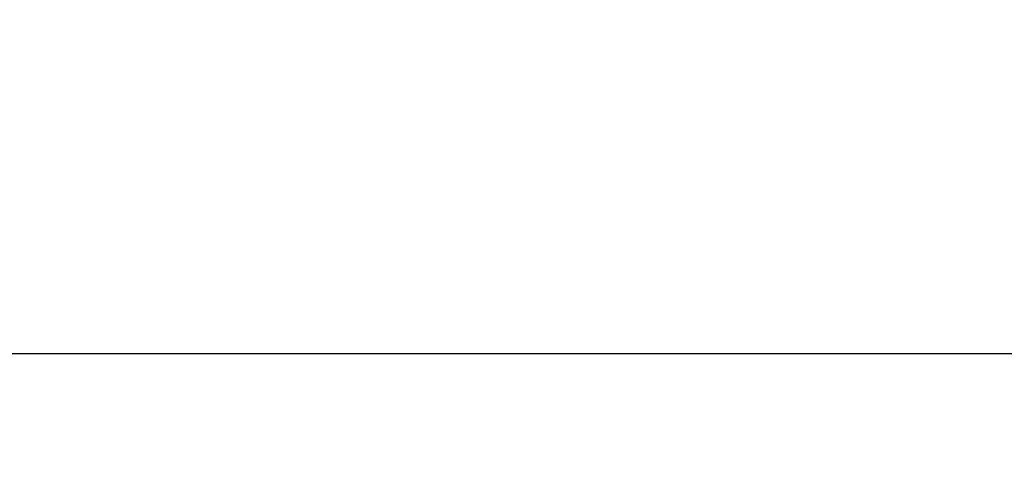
# Model space of a CAD drawing. Header units: millimetres. Extents: x -15 to 7, y 1 to 148.
# Tile 393 of 656: x 4.71802 to 4.72213, y 14.53488 to 14.53671. Entities that reach past the tile are written whole.
import ezdxf

# ---------------------------------------------------------------- set-up
doc = ezdxf.new("R2010")
doc.units = ezdxf.units.MM
doc.header["$MEASUREMENT"] = 0
doc.layers.add('Default', color=7, linetype='Continuous', true_color=0x000000)

msp = doc.modelspace()

# ---------------------------------------------------------------- linework, layer by layer
at = {"layer": 'Default', "color": 254, "true_color": 0xcad1ee, "extrusion": (-0.01220862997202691, -0.0003196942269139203, 0.9999254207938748)}
msp.add_lwpolyline([(4.861694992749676, 14.53574392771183), (-0.4337002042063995, 14.39708946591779)], dxfattribs=at)
at = {"layer": 'Default', "color": 254, "true_color": 0xcad1ee, "extrusion": (0.01220862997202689, 0.0003196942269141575, 0.9999254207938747)}
msp.add_lwpolyline([(1.546103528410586, 14.44892858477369), (6.841498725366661, 14.58758304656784)], dxfattribs=at)
at = {"layer": 'Default', "color": 254, "true_color": 0xcad1ee, "extrusion": (-0.02615901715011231, 0.9996575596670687, -0.000684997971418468)}
msp.add_lwpolyline([(-6.223914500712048, -84.06786612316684), (-4.9878503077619, -84.10022251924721)], dxfattribs=at)
at = {"layer": 'Default', "color": 254, "true_color": 0xcad1ee, "extrusion": (-0.01380446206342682, -0.0003614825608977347, 0.9999046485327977)}
msp.add_lwpolyline([(-2.027769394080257, 14.35535130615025), (4.317836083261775, 14.52150098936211)], dxfattribs=at)
at = {"layer": 'Default', "color": 254, "true_color": 0xcad1ee, "extrusion": (-0.01380446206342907, -0.0003614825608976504, 0.9999046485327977)}
msp.add_lwpolyline([(4.317836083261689, 14.52150098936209), (-2.027769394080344, 14.35535130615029)], dxfattribs=at)
at = {"layer": 'Default', "color": 254, "true_color": 0xcad1ee, "extrusion": (-0.02617694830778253, 0.9996573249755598, 2.325163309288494e-13)}
msp.add_lwpolyline([(-4.347088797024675, -80.40265398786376), (-4.366793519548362, -80.40192224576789), (-4.38664863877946, -80.40074727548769), (-4.406641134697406, -80.39911855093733), (-4.426757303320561, -80.3970259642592), (-4.446982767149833, -80.39445987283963), (-4.46730248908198, -80.3914111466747), (-4.487700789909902, -80.38787121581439), (-4.50816136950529, -80.38383211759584), (-4.528667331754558, -80.37928654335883), (-4.549201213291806, -80.3742278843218), (-4.569745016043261, -80.36865027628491), (-4.590280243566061, -80.36254864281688), (-4.610787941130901, -80.35591873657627), (-4.631248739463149, -80.3487571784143), (-4.651642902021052, -80.34106149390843), (-4.671950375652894, -80.33283014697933), (-4.692150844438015, -80.32406257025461), (-4.712223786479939, -80.31475919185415), (-4.732148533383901, -80.30492145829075), (-4.751904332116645, -80.29455185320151), (-4.771470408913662, -80.28365391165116), (-4.79082603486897, -80.27223222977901), (-4.809950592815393, -80.26029246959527), (-4.828823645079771, -80.2478413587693), (-4.847425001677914, -80.2348866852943), (-4.865734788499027, -80.22143728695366), (-4.883733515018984, -80.20750303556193), (-4.901402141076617, -80.1930948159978), (-4.918722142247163, -80.17822450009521), (-4.935675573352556, -80.16290491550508), (-4.952245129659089, -80.14714980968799), (-4.968414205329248, -80.13097380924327), (-4.984166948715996, -80.11439237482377), (-4.999488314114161, -80.0974217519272), (-5.014364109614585, -80.08007891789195), (-5.028781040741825, -80.06238152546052), (-5.042726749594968, -80.04434784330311), (-5.056189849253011, -80.02599669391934), (-5.069159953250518, -80.00734738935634), (-5.08162769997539, -79.98841966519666), (-5.093584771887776, -79.96923361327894), (-5.105023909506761, -79.94980961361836), (-5.115938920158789, -79.93016826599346), (-5.126324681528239, -79.91033032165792), (-5.136177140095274, -79.89031661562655), (-5.145493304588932, -79.8701479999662), (-5.154271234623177, -79.84984527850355), (-5.162510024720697, -79.82942914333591), (-5.170209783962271, -79.80892011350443), (-5.177371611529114, -79.7883384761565), (-5.183997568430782, -79.76770423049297), (-5.19009064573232, -79.74703703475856), (-5.195654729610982, -79.7263561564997), (-5.200694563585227, -79.70568042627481), (-5.205215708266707, -79.68502819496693), (-5.209224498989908, -79.66441729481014), (-5.21272800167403, -79.64386500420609), (-5.215733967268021, -79.62338801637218), (-5.218250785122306, -79.60300241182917), (-5.220287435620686, -79.58272363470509), (-5.221853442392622, -79.56256647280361), (-5.2229588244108, -79.54254504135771), (-5.223614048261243, -79.52267277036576), (-5.223829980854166, -79.50296239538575)], dxfattribs=at)
at = {"layer": 'Default', "color": 254, "true_color": 0xcad1ee, "extrusion": (-0.02617694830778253, 0.9996573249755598, -2.325163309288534e-13)}
msp.add_lwpolyline([(-5.223829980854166, -78.66055750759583), (-5.223614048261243, -78.64084713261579), (-5.2229588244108, -78.62097486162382), (-5.221853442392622, -78.60095343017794), (-5.220287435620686, -78.58079626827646), (-5.218250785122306, -78.56051749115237), (-5.215733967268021, -78.54013188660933), (-5.21272800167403, -78.51965489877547), (-5.209224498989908, -78.49910260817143), (-5.205215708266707, -78.47849170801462), (-5.200694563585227, -78.45783947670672), (-5.195654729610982, -78.43716374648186), (-5.19009064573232, -78.41648286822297), (-5.183997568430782, -78.39581567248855), (-5.177371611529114, -78.375181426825), (-5.170209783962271, -78.35459978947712), (-5.162510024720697, -78.33409075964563), (-5.154271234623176, -78.313674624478), (-5.145493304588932, -78.29337190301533), (-5.136177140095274, -78.27320328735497), (-5.126324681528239, -78.25318958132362), (-5.115938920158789, -78.23335163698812), (-5.105023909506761, -78.21371028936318), (-5.093584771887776, -78.19428628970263), (-5.08162769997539, -78.17510023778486), (-5.069159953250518, -78.15617251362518), (-5.056189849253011, -78.13752320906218), (-5.042726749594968, -78.11917205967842), (-5.028781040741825, -78.10113837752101), (-5.014364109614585, -78.0834409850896), (-4.999488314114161, -78.06609815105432), (-4.984166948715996, -78.04912752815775), (-4.968414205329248, -78.03254609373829), (-4.952245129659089, -78.01637009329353), (-4.935675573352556, -78.00061498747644), (-4.918722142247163, -77.98529540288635), (-4.901402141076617, -77.97042508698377), (-4.883733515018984, -77.95601686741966), (-4.865734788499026, -77.94208261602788), (-4.847425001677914, -77.92863321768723), (-4.828823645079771, -77.91567854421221), (-4.809950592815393, -77.90322743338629), (-4.79082603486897, -77.89128767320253), (-4.771470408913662, -77.8798659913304), (-4.751904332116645, -77.86896804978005), (-4.7321485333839, -77.85859844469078), (-4.712223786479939, -77.84876071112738), (-4.692150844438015, -77.83945733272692), (-4.671950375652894, -77.83068975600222), (-4.651642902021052, -77.82245840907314), (-4.631248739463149, -77.81476272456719), (-4.610787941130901, -77.80760116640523), (-4.590280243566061, -77.80097126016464), (-4.569745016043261, -77.79486962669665), (-4.549201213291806, -77.78929201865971), (-4.528667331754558, -77.78423335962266), (-4.50816136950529, -77.77968778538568), (-4.487700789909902, -77.7756486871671), (-4.46730248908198, -77.77210875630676), (-4.446982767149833, -77.76906003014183), (-4.426757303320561, -77.7664939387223), (-4.406641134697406, -77.76440135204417), (-4.38664863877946, -77.76277262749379), (-4.366793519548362, -77.76159765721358), (-4.347088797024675, -77.76086591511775)], dxfattribs=at)
at = {"layer": 'Default', "color": 254, "true_color": 0xcad1ee, "extrusion": (-0.02617694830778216, 0.9996573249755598, 2.324406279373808e-13)}
msp.add_lwpolyline([(-4.34708879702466, -76.40265398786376), (-4.366793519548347, -76.40192224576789), (-4.386648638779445, -76.4007472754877), (-4.406641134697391, -76.39911855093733), (-4.426757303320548, -76.39702596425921), (-4.446982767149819, -76.39445987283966), (-4.467302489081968, -76.39141114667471), (-4.48770078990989, -76.3878712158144), (-4.508161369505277, -76.38383211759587), (-4.528667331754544, -76.37928654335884), (-4.549201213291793, -76.37422788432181), (-4.56974501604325, -76.3686502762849), (-4.59028024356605, -76.36254864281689), (-4.61078794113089, -76.35591873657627), (-4.631248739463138, -76.3487571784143), (-4.651642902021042, -76.34106149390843), (-4.671950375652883, -76.33283014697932), (-4.692150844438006, -76.3240625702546), (-4.712223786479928, -76.31475919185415), (-4.732148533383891, -76.30492145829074), (-4.751904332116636, -76.29455185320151), (-4.771470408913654, -76.28365391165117), (-4.790826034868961, -76.27223222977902), (-4.809950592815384, -76.26029246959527), (-4.828823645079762, -76.24784135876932), (-4.847425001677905, -76.23488668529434), (-4.865734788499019, -76.22143728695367), (-4.883733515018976, -76.20750303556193), (-4.901402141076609, -76.1930948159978), (-4.918722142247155, -76.17822450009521), (-4.935675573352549, -76.1629049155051), (-4.952245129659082, -76.14714980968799), (-4.968414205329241, -76.13097380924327), (-4.984166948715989, -76.11439237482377), (-4.999488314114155, -76.0974217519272), (-5.01436410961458, -76.08007891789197), (-5.02878104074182, -76.06238152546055), (-5.042726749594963, -76.04434784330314), (-5.056189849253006, -76.02599669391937), (-5.069159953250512, -76.00734738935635), (-5.081627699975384, -75.98841966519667), (-5.09358477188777, -75.96923361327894), (-5.105023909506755, -75.94980961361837), (-5.115938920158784, -75.93016826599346), (-5.126324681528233, -75.91033032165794), (-5.136177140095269, -75.89031661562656), (-5.145493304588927, -75.8701479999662), (-5.154271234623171, -75.84984527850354), (-5.162510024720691, -75.82942914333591), (-5.170209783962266, -75.80892011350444), (-5.177371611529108, -75.7883384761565), (-5.183997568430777, -75.76770423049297), (-5.190090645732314, -75.74703703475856), (-5.195654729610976, -75.72635615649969), (-5.200694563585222, -75.7056804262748), (-5.205215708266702, -75.68502819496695), (-5.209224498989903, -75.66441729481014), (-5.212728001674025, -75.64386500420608), (-5.215733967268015, -75.62338801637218), (-5.218250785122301, -75.60300241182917), (-5.220287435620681, -75.5827236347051), (-5.221853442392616, -75.56256647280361), (-5.222958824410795, -75.54254504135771), (-5.223614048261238, -75.52267277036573), (-5.223829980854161, -75.50296239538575)], dxfattribs=at)
at = {"layer": 'Default', "color": 254, "true_color": 0xcad1ee, "extrusion": (-0.02617694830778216, 0.9996573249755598, -2.324406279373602e-13)}
msp.add_lwpolyline([(-5.223829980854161, -74.66055750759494), (-5.223614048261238, -74.64084713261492), (-5.222958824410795, -74.62097486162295), (-5.221853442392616, -74.60095343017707), (-5.220287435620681, -74.58079626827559), (-5.218250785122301, -74.56051749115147), (-5.215733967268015, -74.54013188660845), (-5.212728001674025, -74.51965489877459), (-5.209224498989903, -74.49910260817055), (-5.205215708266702, -74.47849170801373), (-5.200694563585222, -74.45783947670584), (-5.195654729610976, -74.43716374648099), (-5.190090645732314, -74.4164828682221), (-5.183997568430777, -74.3958156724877), (-5.177371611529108, -74.37518142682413), (-5.170209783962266, -74.35459978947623), (-5.162510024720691, -74.33409075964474), (-5.154271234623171, -74.31367462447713), (-5.145493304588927, -74.29337190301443), (-5.136177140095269, -74.2732032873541), (-5.126324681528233, -74.25318958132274), (-5.115938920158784, -74.23335163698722), (-5.105023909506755, -74.21371028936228), (-5.09358477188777, -74.19428628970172), (-5.081627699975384, -74.17510023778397), (-5.069159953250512, -74.1561725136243), (-5.056189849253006, -74.13752320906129), (-5.042726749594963, -74.11917205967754), (-5.02878104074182, -74.10113837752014), (-5.01436410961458, -74.08344098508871), (-4.999488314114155, -74.06609815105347), (-4.984166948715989, -74.04912752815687), (-4.968414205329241, -74.0325460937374), (-4.952245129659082, -74.01637009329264), (-4.935675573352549, -74.00061498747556), (-4.918722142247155, -73.98529540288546), (-4.901402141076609, -73.97042508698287), (-4.883733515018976, -73.95601686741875), (-4.865734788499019, -73.94208261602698), (-4.847425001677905, -73.92863321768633), (-4.828823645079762, -73.91567854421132), (-4.809950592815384, -73.90322743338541), (-4.790826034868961, -73.89128767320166), (-4.771470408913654, -73.87986599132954), (-4.751904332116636, -73.86896804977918), (-4.732148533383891, -73.85859844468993), (-4.712223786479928, -73.84876071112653), (-4.692150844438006, -73.83945733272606), (-4.671950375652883, -73.83068975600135), (-4.651642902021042, -73.82245840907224), (-4.631248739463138, -73.81476272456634), (-4.61078794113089, -73.8076011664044), (-4.59028024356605, -73.8009712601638), (-4.56974501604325, -73.79486962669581), (-4.549201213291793, -73.78929201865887), (-4.528667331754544, -73.78423335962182), (-4.508161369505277, -73.77968778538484), (-4.48770078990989, -73.7756486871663), (-4.467302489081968, -73.77210875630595), (-4.446982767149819, -73.76906003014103), (-4.426757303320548, -73.76649393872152), (-4.406641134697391, -73.76440135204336), (-4.386648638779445, -73.762772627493), (-4.366793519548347, -73.76159765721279), (-4.34708879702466, -73.76086591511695)], dxfattribs=at)
at = {"layer": 'Default', "color": 254, "true_color": 0xcad1ee, "extrusion": (-0.02617694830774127, 0.9996573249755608, 8.008295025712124e-14)}
msp.add_lwpolyline([(-4.34708879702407, -72.40265398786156), (-4.366793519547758, -72.4019222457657), (-4.386648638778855, -72.40074727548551), (-4.406641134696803, -72.39911855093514), (-4.426757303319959, -72.39702596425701), (-4.446982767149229, -72.39445987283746), (-4.467302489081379, -72.39141114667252), (-4.4877007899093, -72.3878712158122), (-4.508161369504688, -72.38383211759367), (-4.528667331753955, -72.37928654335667), (-4.549201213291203, -72.37422788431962), (-4.56974501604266, -72.36865027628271), (-4.59028024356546, -72.36254864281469), (-4.610787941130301, -72.35591873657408), (-4.631248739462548, -72.34875717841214), (-4.651642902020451, -72.34106149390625), (-4.671950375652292, -72.33283014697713), (-4.692150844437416, -72.32406257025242), (-4.712223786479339, -72.31475919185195), (-4.732148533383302, -72.30492145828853), (-4.751904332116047, -72.2945518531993), (-4.771470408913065, -72.28365391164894), (-4.790826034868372, -72.2722322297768), (-4.809950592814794, -72.26029246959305), (-4.828823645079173, -72.24784135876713), (-4.847425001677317, -72.23488668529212), (-4.865734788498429, -72.22143728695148), (-4.883733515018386, -72.20750303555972), (-4.90140214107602, -72.19309481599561), (-4.918722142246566, -72.17822450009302), (-4.93567557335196, -72.1629049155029), (-4.952245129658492, -72.1471498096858), (-4.968414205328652, -72.13097380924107), (-4.984166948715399, -72.11439237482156), (-4.999488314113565, -72.097421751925), (-5.01436410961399, -72.08007891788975), (-5.028781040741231, -72.06238152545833), (-5.042726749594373, -72.04434784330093), (-5.056189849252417, -72.02599669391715), (-5.069159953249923, -72.00734738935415), (-5.081627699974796, -71.98841966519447), (-5.093584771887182, -71.96923361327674), (-5.105023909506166, -71.94980961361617), (-5.115938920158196, -71.93016826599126), (-5.126324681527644, -71.91033032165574), (-5.13617714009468, -71.89031661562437), (-5.145493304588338, -71.87014799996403), (-5.154271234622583, -71.84984527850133), (-5.162510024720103, -71.82942914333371), (-5.170209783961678, -71.80892011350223), (-5.17737161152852, -71.7883384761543), (-5.183997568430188, -71.76770423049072), (-5.190090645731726, -71.74703703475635), (-5.195654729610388, -71.7263561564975), (-5.200694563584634, -71.7056804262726), (-5.205215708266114, -71.68502819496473), (-5.209224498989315, -71.66441729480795), (-5.212728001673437, -71.64386500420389), (-5.215733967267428, -71.62338801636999), (-5.218250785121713, -71.60300241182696), (-5.220287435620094, -71.58272363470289), (-5.221853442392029, -71.56256647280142), (-5.222958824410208, -71.54254504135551), (-5.223614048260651, -71.52267277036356), (-5.223829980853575, -71.50296239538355)], dxfattribs=at)
at = {"layer": 'Default', "color": 254, "true_color": 0xcad1ee, "extrusion": (-0.0261769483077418, 0.9996573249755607, -8.059394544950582e-14)}
msp.add_lwpolyline([(-5.223829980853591, -70.66055750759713), (-5.223614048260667, -70.6408471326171), (-5.222958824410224, -70.62097486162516), (-5.221853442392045, -70.60095343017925), (-5.220287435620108, -70.58079626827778), (-5.218250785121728, -70.56051749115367), (-5.215733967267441, -70.54013188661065), (-5.212728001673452, -70.51965489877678), (-5.209224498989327, -70.49910260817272), (-5.205215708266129, -70.4784917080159), (-5.200694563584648, -70.45783947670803), (-5.195654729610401, -70.43716374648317), (-5.190090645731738, -70.41648286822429), (-5.1839975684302, -70.39581567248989), (-5.177371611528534, -70.37518142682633), (-5.170209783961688, -70.35459978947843), (-5.162510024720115, -70.33409075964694), (-5.154271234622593, -70.31367462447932), (-5.145493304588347, -70.29337190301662), (-5.136177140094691, -70.27320328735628), (-5.126324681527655, -70.25318958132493), (-5.115938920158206, -70.2333516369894), (-5.105023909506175, -70.21371028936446), (-5.09358477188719, -70.19428628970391), (-5.081627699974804, -70.17510023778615), (-5.069159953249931, -70.15617251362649), (-5.056189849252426, -70.13752320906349), (-5.042726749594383, -70.11917205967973), (-5.028781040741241, -70.10113837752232), (-5.014364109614, -70.08344098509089), (-4.999488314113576, -70.06609815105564), (-4.984166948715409, -70.04912752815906), (-4.968414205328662, -70.03254609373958), (-4.952245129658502, -70.01637009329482), (-4.93567557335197, -70.00061498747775), (-4.918722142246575, -69.98529540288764), (-4.901402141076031, -69.97042508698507), (-4.883733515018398, -69.95601686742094), (-4.86573478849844, -69.94208261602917), (-4.847425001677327, -69.92863321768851), (-4.828823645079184, -69.91567854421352), (-4.809950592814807, -69.90322743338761), (-4.790826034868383, -69.89128767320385), (-4.771470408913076, -69.87986599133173), (-4.751904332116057, -69.86896804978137), (-4.732148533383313, -69.85859844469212), (-4.712223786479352, -69.84876071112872), (-4.692150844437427, -69.83945733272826), (-4.671950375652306, -69.83068975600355), (-4.651642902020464, -69.82245840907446), (-4.631248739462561, -69.81476272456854), (-4.610787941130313, -69.80760116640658), (-4.590280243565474, -69.800971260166), (-4.569745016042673, -69.79486962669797), (-4.549201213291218, -69.78929201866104), (-4.52866733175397, -69.78423335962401), (-4.508161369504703, -69.77968778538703), (-4.487700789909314, -69.77564868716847), (-4.467302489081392, -69.77210875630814), (-4.446982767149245, -69.76906003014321), (-4.426757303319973, -69.7664939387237), (-4.406641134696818, -69.76440135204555), (-4.386648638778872, -69.76277262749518), (-4.366793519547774, -69.76159765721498), (-4.347088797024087, -69.76086591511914)], dxfattribs=at)
at = {"layer": 'Default', "color": 254, "true_color": 0xcad1ee, "extrusion": (-0.02617694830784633, 0.9996573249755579, 1.825036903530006e-13)}
msp.add_lwpolyline([(-4.347088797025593, -68.40265398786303), (-4.36679351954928, -68.40192224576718), (-4.386648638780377, -68.40074727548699), (-4.406641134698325, -68.39911855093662), (-4.42675730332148, -68.39702596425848), (-4.446982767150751, -68.39445987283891), (-4.4673024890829, -68.39141114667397), (-4.487700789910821, -68.38787121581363), (-4.508161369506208, -68.3838321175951), (-4.528667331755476, -68.3792865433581), (-4.549201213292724, -68.37422788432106), (-4.569745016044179, -68.36865027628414), (-4.59028024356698, -68.36254864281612), (-4.61078794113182, -68.3559187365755), (-4.631248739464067, -68.34875717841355), (-4.65164290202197, -68.34106149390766), (-4.671950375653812, -68.33283014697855), (-4.692150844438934, -68.32406257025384), (-4.712223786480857, -68.3147591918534), (-4.732148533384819, -68.30492145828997), (-4.751904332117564, -68.29455185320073), (-4.771470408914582, -68.28365391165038), (-4.790826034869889, -68.27223222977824), (-4.809950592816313, -68.26029246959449), (-4.828823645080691, -68.24784135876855), (-4.847425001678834, -68.23488668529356), (-4.865734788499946, -68.2214372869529), (-4.883733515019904, -68.20750303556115), (-4.901402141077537, -68.19309481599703), (-4.918722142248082, -68.17822450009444), (-4.935675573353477, -68.16290491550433), (-4.952245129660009, -68.14714980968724), (-4.968414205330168, -68.1309738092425), (-4.984166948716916, -68.11439237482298), (-4.999488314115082, -68.09742175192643), (-5.014364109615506, -68.08007891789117), (-5.028781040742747, -68.06238152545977), (-5.042726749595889, -68.04434784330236), (-5.056189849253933, -68.02599669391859), (-5.06915995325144, -68.00734738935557), (-5.081627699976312, -67.9884196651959), (-5.093584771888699, -67.96923361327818), (-5.105023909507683, -67.9498096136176), (-5.115938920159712, -67.93016826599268), (-5.126324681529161, -67.91033032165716), (-5.136177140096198, -67.89031661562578), (-5.145493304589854, -67.87014799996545), (-5.1542712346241, -67.84984527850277), (-5.162510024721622, -67.82942914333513), (-5.170209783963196, -67.80892011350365), (-5.17737161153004, -67.78833847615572), (-5.183997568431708, -67.76770423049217), (-5.190090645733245, -67.74703703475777), (-5.195654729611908, -67.72635615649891), (-5.200694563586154, -67.705680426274), (-5.205215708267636, -67.68502819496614), (-5.209224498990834, -67.66441729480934), (-5.212728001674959, -67.64386500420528), (-5.215733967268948, -67.62338801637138), (-5.218250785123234, -67.60300241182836), (-5.220287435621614, -67.5827236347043), (-5.221853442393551, -67.5625664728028), (-5.22295882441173, -67.54254504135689), (-5.223614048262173, -67.52267277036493), (-5.223829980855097, -67.50296239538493)], dxfattribs=at)
at = {"layer": 'Default', "color": 254, "true_color": 0xcad1ee, "extrusion": (-0.02617694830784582, 0.999657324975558, -1.819953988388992e-13)}
msp.add_lwpolyline([(-5.22382998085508, -66.66055750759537), (-5.223614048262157, -66.64084713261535), (-5.222958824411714, -66.6209748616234), (-5.221853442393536, -66.6009534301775), (-5.2202874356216, -66.58079626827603), (-5.21825078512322, -66.56051749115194), (-5.215733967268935, -66.54013188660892), (-5.212728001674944, -66.51965489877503), (-5.209224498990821, -66.49910260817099), (-5.205215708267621, -66.47849170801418), (-5.200694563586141, -66.45783947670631), (-5.195654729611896, -66.43716374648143), (-5.190090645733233, -66.41648286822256), (-5.183997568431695, -66.39581567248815), (-5.177371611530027, -66.37518142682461), (-5.170209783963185, -66.35459978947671), (-5.16251002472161, -66.33409075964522), (-5.154271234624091, -66.3136746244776), (-5.145493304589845, -66.29337190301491), (-5.136177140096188, -66.27320328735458), (-5.126324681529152, -66.25318958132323), (-5.115938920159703, -66.2333516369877), (-5.105023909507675, -66.21371028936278), (-5.093584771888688, -66.19428628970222), (-5.081627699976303, -66.17510023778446), (-5.069159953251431, -66.15617251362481), (-5.056189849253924, -66.13752320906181), (-5.042726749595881, -66.11917205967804), (-5.028781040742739, -66.10113837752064), (-5.014364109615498, -66.08344098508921), (-4.999488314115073, -66.06609815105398), (-4.984166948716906, -66.0491275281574), (-4.968414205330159, -66.0325460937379), (-4.95224512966, -66.01637009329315), (-4.935675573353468, -66.00061498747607), (-4.918722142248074, -65.98529540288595), (-4.901402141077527, -65.9704250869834), (-4.883733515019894, -65.95601686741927), (-4.865734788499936, -65.9420826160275), (-4.847425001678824, -65.92863321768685), (-4.828823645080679, -65.91567854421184), (-4.809950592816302, -65.90322743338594), (-4.790826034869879, -65.89128767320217), (-4.771470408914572, -65.87986599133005), (-4.751904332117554, -65.8689680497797), (-4.732148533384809, -65.85859844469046), (-4.712223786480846, -65.84876071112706), (-4.692150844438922, -65.8394573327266), (-4.671950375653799, -65.83068975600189), (-4.651642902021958, -65.8224584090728), (-4.631248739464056, -65.81476272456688), (-4.610787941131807, -65.80760116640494), (-4.590280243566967, -65.80097126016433), (-4.569745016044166, -65.79486962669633), (-4.549201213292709, -65.7892920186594), (-4.528667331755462, -65.78423335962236), (-4.508161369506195, -65.77968778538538), (-4.487700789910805, -65.77564868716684), (-4.467302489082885, -65.77210875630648), (-4.446982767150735, -65.76906003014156), (-4.426757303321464, -65.76649393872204), (-4.406641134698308, -65.76440135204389), (-4.386648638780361, -65.76277262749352), (-4.366793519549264, -65.7615976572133), (-4.347088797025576, -65.76086591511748)], dxfattribs=at)
at = {"layer": 'Default', "color": 254, "true_color": 0xcad1ee, "extrusion": (-0.02617694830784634, 0.999657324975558, 1.825063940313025e-13)}
msp.add_lwpolyline([(-4.347088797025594, -64.40265398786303), (-4.366793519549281, -64.40192224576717), (-4.386648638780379, -64.40074727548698), (-4.406641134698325, -64.3991185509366), (-4.42675730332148, -64.39702596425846), (-4.446982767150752, -64.39445987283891), (-4.4673024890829, -64.39141114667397), (-4.487700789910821, -64.38787121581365), (-4.508161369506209, -64.38383211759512), (-4.528667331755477, -64.3792865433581), (-4.549201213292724, -64.37422788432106), (-4.56974501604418, -64.36865027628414), (-4.590280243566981, -64.36254864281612), (-4.610787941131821, -64.3559187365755), (-4.631248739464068, -64.34875717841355), (-4.651642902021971, -64.34106149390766), (-4.671950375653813, -64.33283014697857), (-4.692150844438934, -64.32406257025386), (-4.712223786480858, -64.3147591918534), (-4.732148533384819, -64.30492145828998), (-4.751904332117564, -64.29455185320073), (-4.771470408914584, -64.28365391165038), (-4.790826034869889, -64.27223222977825), (-4.809950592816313, -64.26029246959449), (-4.828823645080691, -64.24784135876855), (-4.847425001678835, -64.23488668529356), (-4.865734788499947, -64.22143728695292), (-4.883733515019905, -64.20750303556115), (-4.901402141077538, -64.19309481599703), (-4.918722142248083, -64.17822450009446), (-4.935675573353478, -64.16290491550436), (-4.952245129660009, -64.14714980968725), (-4.96841420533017, -64.1309738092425), (-4.984166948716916, -64.114392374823), (-4.999488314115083, -64.09742175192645), (-5.014364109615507, -64.08007891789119), (-5.028781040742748, -64.06238152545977), (-5.042726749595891, -64.04434784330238), (-5.056189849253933, -64.0259966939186), (-5.06915995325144, -64.0073473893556), (-5.081627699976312, -63.98841966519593), (-5.093584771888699, -63.96923361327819), (-5.105023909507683, -63.94980961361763), (-5.115938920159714, -63.93016826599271), (-5.126324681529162, -63.91033032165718), (-5.136177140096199, -63.89031661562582), (-5.145493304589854, -63.87014799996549), (-5.154271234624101, -63.84984527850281), (-5.162510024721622, -63.82942914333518), (-5.170209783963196, -63.80892011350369), (-5.177371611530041, -63.78833847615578), (-5.183997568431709, -63.76770423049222), (-5.190090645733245, -63.74703703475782), (-5.195654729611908, -63.72635615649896), (-5.200694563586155, -63.70568042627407), (-5.205215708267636, -63.6850281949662), (-5.209224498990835, -63.6644172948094), (-5.212728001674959, -63.64386500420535), (-5.215733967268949, -63.62338801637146), (-5.218250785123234, -63.60300241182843), (-5.220287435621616, -63.58272363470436), (-5.221853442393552, -63.56256647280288), (-5.222958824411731, -63.54254504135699), (-5.223614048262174, -63.52267277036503), (-5.223829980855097, -63.50296239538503)], dxfattribs=at)
at = {"layer": 'Default', "color": 254, "true_color": 0xcad1ee, "extrusion": (-0.0261769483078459, 0.9996573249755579, -1.823658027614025e-13)}
msp.add_lwpolyline([(-5.223829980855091, -62.66055750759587), (-5.223614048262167, -62.64084713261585), (-5.222958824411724, -62.6209748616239), (-5.221853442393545, -62.600953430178), (-5.220287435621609, -62.58079626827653), (-5.218250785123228, -62.56051749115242), (-5.215733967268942, -62.54013188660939), (-5.212728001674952, -62.51965489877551), (-5.209224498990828, -62.49910260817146), (-5.205215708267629, -62.47849170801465), (-5.200694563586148, -62.45783947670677), (-5.195654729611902, -62.43716374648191), (-5.190090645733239, -62.41648286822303), (-5.183997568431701, -62.39581567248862), (-5.177371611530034, -62.37518142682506), (-5.170209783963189, -62.35459978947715), (-5.162510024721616, -62.33409075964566), (-5.154271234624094, -62.31367462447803), (-5.145493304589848, -62.29337190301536), (-5.136177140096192, -62.27320328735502), (-5.126324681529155, -62.25318958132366), (-5.115938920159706, -62.23335163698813), (-5.105023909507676, -62.21371028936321), (-5.093584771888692, -62.19428628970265), (-5.081627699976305, -62.1751002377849), (-5.069159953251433, -62.15617251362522), (-5.056189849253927, -62.13752320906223), (-5.042726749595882, -62.11917205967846), (-5.028781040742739, -62.10113837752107), (-5.014364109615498, -62.08344098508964), (-4.999488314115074, -62.0660981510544), (-4.984166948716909, -62.04912752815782), (-4.968414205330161, -62.03254609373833), (-4.952245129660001, -62.01637009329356), (-4.935675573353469, -62.00061498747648), (-4.918722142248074, -61.98529540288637), (-4.901402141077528, -61.97042508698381), (-4.883733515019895, -61.95601686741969), (-4.865734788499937, -61.94208261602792), (-4.847425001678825, -61.92863321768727), (-4.828823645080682, -61.91567854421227), (-4.809950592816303, -61.90322743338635), (-4.790826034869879, -61.89128767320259), (-4.771470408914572, -61.87986599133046), (-4.751904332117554, -61.86896804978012), (-4.73214853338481, -61.85859844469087), (-4.712223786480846, -61.84876071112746), (-4.692150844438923, -61.839457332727), (-4.671950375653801, -61.8306897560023), (-4.65164290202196, -61.82245840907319), (-4.631248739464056, -61.81476272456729), (-4.610787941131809, -61.80760116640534), (-4.590280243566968, -61.80097126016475), (-4.569745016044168, -61.79486962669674), (-4.549201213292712, -61.78929201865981), (-4.528667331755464, -61.78423335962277), (-4.508161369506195, -61.77968778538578), (-4.487700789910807, -61.77564868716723), (-4.467302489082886, -61.77210875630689), (-4.446982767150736, -61.76906003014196), (-4.426757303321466, -61.76649393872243), (-4.40664113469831, -61.76440135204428), (-4.386648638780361, -61.76277262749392), (-4.366793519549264, -61.7615976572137), (-4.347088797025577, -61.76086591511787)], dxfattribs=at)
at = {"layer": 'Default', "color": 254, "true_color": 0xcad1ee, "extrusion": (-0.02617694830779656, 0.9996573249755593, 2.374099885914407e-14)}
msp.add_lwpolyline([(-4.347088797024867, -60.40265398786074), (-4.366793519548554, -60.40192224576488), (-4.386648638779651, -60.40074727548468), (-4.406641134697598, -60.39911855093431), (-4.426757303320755, -60.39702596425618), (-4.446982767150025, -60.39445987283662), (-4.467302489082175, -60.39141114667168), (-4.487700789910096, -60.38787121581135), (-4.508161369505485, -60.38383211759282), (-4.528667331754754, -60.3792865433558), (-4.549201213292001, -60.37422788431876), (-4.569745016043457, -60.36865027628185), (-4.590280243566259, -60.36254864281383), (-4.610787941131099, -60.35591873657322), (-4.631248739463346, -60.34875717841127), (-4.65164290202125, -60.34106149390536), (-4.671950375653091, -60.33283014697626), (-4.692150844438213, -60.32406257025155), (-4.712223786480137, -60.3147591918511), (-4.732148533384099, -60.30492145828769), (-4.751904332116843, -60.29455185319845), (-4.771470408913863, -60.28365391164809), (-4.790826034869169, -60.27223222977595), (-4.809950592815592, -60.26029246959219), (-4.828823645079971, -60.24784135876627), (-4.847425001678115, -60.23488668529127), (-4.865734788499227, -60.22143728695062), (-4.883733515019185, -60.20750303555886), (-4.901402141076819, -60.19309481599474), (-4.918722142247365, -60.17822450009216), (-4.935675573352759, -60.16290491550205), (-4.952245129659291, -60.14714980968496), (-4.968414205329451, -60.13097380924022), (-4.984166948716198, -60.1143923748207), (-4.999488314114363, -60.09742175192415), (-5.014364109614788, -60.0800789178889), (-5.028781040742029, -60.06238152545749), (-5.042726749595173, -60.04434784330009), (-5.056189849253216, -60.02599669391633), (-5.069159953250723, -60.00734738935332), (-5.081627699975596, -59.98841966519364), (-5.093584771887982, -59.96923361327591), (-5.105023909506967, -59.94980961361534), (-5.115938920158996, -59.93016826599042), (-5.126324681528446, -59.9103303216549), (-5.136177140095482, -59.89031661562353), (-5.145493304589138, -59.8701479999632), (-5.154271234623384, -59.84984527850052), (-5.162510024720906, -59.8294291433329), (-5.17020978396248, -59.80892011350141), (-5.177371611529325, -59.78833847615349), (-5.183997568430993, -59.76770423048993), (-5.190090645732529, -59.74703703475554), (-5.195654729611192, -59.72635615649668), (-5.200694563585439, -59.70568042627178), (-5.205215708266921, -59.68502819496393), (-5.209224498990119, -59.66441729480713), (-5.212728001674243, -59.64386500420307), (-5.215733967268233, -59.62338801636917), (-5.218250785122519, -59.60300241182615), (-5.220287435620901, -59.58272363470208), (-5.221853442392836, -59.5625664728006), (-5.222958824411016, -59.5425450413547), (-5.223614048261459, -59.52267277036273), (-5.223829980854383, -59.50296239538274)], dxfattribs=at)
at = {"layer": 'Default', "color": 254, "true_color": 0xcad1ee, "extrusion": (-0.02617694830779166, 0.9996573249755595, -1.895278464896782e-14)}
msp.add_lwpolyline([(-5.223829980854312, -58.66055750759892), (-5.223614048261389, -58.64084713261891), (-5.222958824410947, -58.62097486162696), (-5.221853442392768, -58.60095343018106), (-5.220287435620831, -58.58079626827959), (-5.21825078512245, -58.56051749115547), (-5.215733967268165, -58.54013188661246), (-5.212728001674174, -58.51965489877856), (-5.209224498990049, -58.49910260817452), (-5.20521570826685, -58.47849170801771), (-5.200694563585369, -58.45783947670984), (-5.195654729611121, -58.43716374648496), (-5.190090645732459, -58.4164828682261), (-5.183997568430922, -58.3958156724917), (-5.177371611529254, -58.37518142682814), (-5.170209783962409, -58.35459978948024), (-5.162510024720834, -58.33409075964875), (-5.154271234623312, -58.31367462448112), (-5.145493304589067, -58.29337190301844), (-5.13617714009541, -58.27320328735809), (-5.126324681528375, -58.25318958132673), (-5.115938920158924, -58.23335163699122), (-5.105023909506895, -58.21371028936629), (-5.093584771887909, -58.19428628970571), (-5.081627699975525, -58.17510023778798), (-5.069159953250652, -58.15617251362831), (-5.056189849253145, -58.1375232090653), (-5.042726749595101, -58.11917205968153), (-5.028781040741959, -58.10113837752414), (-5.014364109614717, -58.08344098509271), (-4.999488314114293, -58.06609815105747), (-4.984166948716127, -58.04912752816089), (-4.968414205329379, -58.03254609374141), (-4.95224512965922, -58.01637009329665), (-4.935675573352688, -58.00061498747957), (-4.918722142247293, -57.98529540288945), (-4.901402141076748, -57.97042508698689), (-4.883733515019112, -57.95601686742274), (-4.865734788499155, -57.94208261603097), (-4.847425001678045, -57.92863321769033), (-4.828823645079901, -57.91567854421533), (-4.809950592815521, -57.9032274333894), (-4.790826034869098, -57.89128767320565), (-4.771470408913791, -57.87986599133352), (-4.751904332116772, -57.86896804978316), (-4.732148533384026, -57.85859844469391), (-4.712223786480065, -57.84876071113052), (-4.692150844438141, -57.83945733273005), (-4.671950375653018, -57.83068975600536), (-4.651642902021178, -57.82245840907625), (-4.631248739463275, -57.81476272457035), (-4.610787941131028, -57.8076011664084), (-4.590280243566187, -57.8009712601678), (-4.569745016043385, -57.79486962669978), (-4.54920121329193, -57.78929201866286), (-4.528667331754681, -57.78423335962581), (-4.508161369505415, -57.77968778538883), (-4.487700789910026, -57.77564868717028), (-4.467302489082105, -57.77210875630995), (-4.446982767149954, -57.76906003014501), (-4.426757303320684, -57.7664939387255), (-4.406641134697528, -57.76440135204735), (-4.386648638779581, -57.76277262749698), (-4.366793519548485, -57.76159765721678), (-4.347088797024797, -57.76086591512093)], dxfattribs=at)
at = {"layer": 'Default', "color": 254, "true_color": 0xcad1ee, "extrusion": (-0.02617694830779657, 0.9996573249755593, 2.374370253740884e-14)}
msp.add_lwpolyline([(-4.347088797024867, -56.40265398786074), (-4.366793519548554, -56.40192224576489), (-4.386648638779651, -56.40074727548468), (-4.406641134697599, -56.39911855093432), (-4.426757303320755, -56.39702596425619), (-4.446982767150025, -56.39445987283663), (-4.467302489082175, -56.3914111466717), (-4.487700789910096, -56.38787121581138), (-4.508161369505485, -56.38383211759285), (-4.528667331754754, -56.37928654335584), (-4.549201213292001, -56.3742278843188), (-4.569745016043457, -56.36865027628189), (-4.590280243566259, -56.36254864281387), (-4.610787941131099, -56.35591873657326), (-4.631248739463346, -56.3487571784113), (-4.65164290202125, -56.34106149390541), (-4.671950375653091, -56.33283014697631), (-4.692150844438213, -56.32406257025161), (-4.712223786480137, -56.31475919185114), (-4.732148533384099, -56.30492145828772), (-4.751904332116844, -56.29455185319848), (-4.771470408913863, -56.28365391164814), (-4.790826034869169, -56.272232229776), (-4.809950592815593, -56.26029246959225), (-4.828823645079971, -56.24784135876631), (-4.847425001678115, -56.23488668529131), (-4.865734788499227, -56.22143728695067), (-4.883733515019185, -56.20750303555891), (-4.901402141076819, -56.19309481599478), (-4.918722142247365, -56.1782245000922), (-4.935675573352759, -56.16290491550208), (-4.952245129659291, -56.14714980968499), (-4.968414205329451, -56.13097380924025), (-4.984166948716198, -56.11439237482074), (-4.999488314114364, -56.09742175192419), (-5.014364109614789, -56.08007891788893), (-5.028781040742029, -56.06238152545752), (-5.042726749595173, -56.04434784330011), (-5.056189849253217, -56.02599669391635), (-5.069159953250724, -56.00734738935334), (-5.081627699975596, -55.98841966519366), (-5.093584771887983, -55.96923361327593), (-5.105023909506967, -55.94980961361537), (-5.115938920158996, -55.93016826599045), (-5.126324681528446, -55.91033032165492), (-5.136177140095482, -55.89031661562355), (-5.145493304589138, -55.87014799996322), (-5.154271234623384, -55.84984527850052), (-5.162510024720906, -55.8294291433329), (-5.17020978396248, -55.80892011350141), (-5.177371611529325, -55.78833847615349), (-5.183997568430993, -55.76770423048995), (-5.190090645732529, -55.74703703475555), (-5.195654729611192, -55.72635615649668), (-5.200694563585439, -55.70568042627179), (-5.205215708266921, -55.68502819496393), (-5.20922449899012, -55.66441729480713), (-5.212728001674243, -55.64386500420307), (-5.215733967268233, -55.62338801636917), (-5.218250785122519, -55.60300241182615), (-5.220287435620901, -55.58272363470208), (-5.221853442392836, -55.5625664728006), (-5.222958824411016, -55.54254504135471), (-5.223614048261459, -55.52267277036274), (-5.223829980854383, -55.50296239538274)], dxfattribs=at)
at = {"layer": 'Default', "color": 254, "true_color": 0xcad1ee, "extrusion": (-0.02617694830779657, 0.9996573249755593, -2.37409988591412e-14)}
msp.add_lwpolyline([(-5.223829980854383, -54.66055750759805), (-5.223614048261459, -54.64084713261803), (-5.222958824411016, -54.62097486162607), (-5.221853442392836, -54.60095343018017), (-5.220287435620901, -54.5807962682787), (-5.218250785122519, -54.56051749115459), (-5.215733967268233, -54.54013188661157), (-5.212728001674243, -54.51965489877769), (-5.20922449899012, -54.49910260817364), (-5.205215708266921, -54.47849170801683), (-5.200694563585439, -54.45783947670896), (-5.195654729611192, -54.43716374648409), (-5.190090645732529, -54.41648286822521), (-5.183997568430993, -54.39581567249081), (-5.177371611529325, -54.37518142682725), (-5.17020978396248, -54.35459978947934), (-5.162510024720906, -54.33409075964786), (-5.154271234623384, -54.31367462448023), (-5.145493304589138, -54.29337190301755), (-5.136177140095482, -54.2732032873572), (-5.126324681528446, -54.25318958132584), (-5.115938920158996, -54.23335163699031), (-5.105023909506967, -54.21371028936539), (-5.093584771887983, -54.19428628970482), (-5.081627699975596, -54.17510023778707), (-5.069159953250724, -54.1561725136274), (-5.056189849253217, -54.1375232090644), (-5.042726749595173, -54.11917205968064), (-5.028781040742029, -54.10113837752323), (-5.014364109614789, -54.0834409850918), (-4.999488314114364, -54.06609815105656), (-4.984166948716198, -54.04912752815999), (-4.968414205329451, -54.03254609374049), (-4.952245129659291, -54.01637009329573), (-4.935675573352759, -54.00061498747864), (-4.918722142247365, -53.98529540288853), (-4.901402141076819, -53.97042508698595), (-4.883733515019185, -53.95601686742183), (-4.865734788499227, -53.94208261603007), (-4.847425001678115, -53.92863321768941), (-4.828823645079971, -53.91567854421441), (-4.809950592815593, -53.9032274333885), (-4.790826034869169, -53.89128767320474), (-4.771470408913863, -53.87986599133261), (-4.751904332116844, -53.86896804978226), (-4.732148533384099, -53.85859844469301), (-4.712223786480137, -53.84876071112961), (-4.692150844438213, -53.83945733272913), (-4.671950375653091, -53.83068975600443), (-4.65164290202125, -53.82245840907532), (-4.631248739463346, -53.81476272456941), (-4.610787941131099, -53.80760116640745), (-4.590280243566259, -53.80097126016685), (-4.569745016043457, -53.79486962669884), (-4.549201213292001, -53.78929201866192), (-4.528667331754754, -53.78423335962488), (-4.508161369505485, -53.77968778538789), (-4.487700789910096, -53.77564868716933), (-4.467302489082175, -53.772108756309), (-4.446982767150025, -53.76906003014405), (-4.426757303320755, -53.76649393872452), (-4.406641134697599, -53.76440135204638), (-4.386648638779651, -53.76277262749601), (-4.366793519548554, -53.7615976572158), (-4.347088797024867, -53.76086591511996)], dxfattribs=at)
at = {"layer": 'Default', "color": 254, "true_color": 0xcad1ee, "extrusion": (-0.02617694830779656, 0.9996573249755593, 2.373829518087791e-14)}
msp.add_lwpolyline([(-4.347088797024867, -52.40265398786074), (-4.366793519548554, -52.40192224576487), (-4.386648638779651, -52.40074727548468), (-4.406641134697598, -52.39911855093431), (-4.426757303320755, -52.39702596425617), (-4.446982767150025, -52.39445987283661), (-4.467302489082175, -52.39141114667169), (-4.487700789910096, -52.38787121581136), (-4.508161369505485, -52.38383211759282), (-4.528667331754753, -52.37928654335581), (-4.549201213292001, -52.37422788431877), (-4.569745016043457, -52.36865027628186), (-4.590280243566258, -52.36254864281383), (-4.610787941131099, -52.35591873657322), (-4.631248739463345, -52.34875717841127), (-4.65164290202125, -52.34106149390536), (-4.671950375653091, -52.33283014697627), (-4.692150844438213, -52.32406257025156), (-4.712223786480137, -52.3147591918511), (-4.732148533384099, -52.30492145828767), (-4.751904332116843, -52.29455185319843), (-4.771470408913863, -52.28365391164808), (-4.790826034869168, -52.27223222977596), (-4.809950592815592, -52.26029246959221), (-4.828823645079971, -52.24784135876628), (-4.847425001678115, -52.23488668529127), (-4.865734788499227, -52.22143728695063), (-4.883733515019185, -52.20750303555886), (-4.901402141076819, -52.19309481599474), (-4.918722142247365, -52.17822450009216), (-4.935675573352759, -52.16290491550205), (-4.952245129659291, -52.14714980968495), (-4.968414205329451, -52.13097380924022), (-4.984166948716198, -52.11439237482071), (-4.999488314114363, -52.09742175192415), (-5.014364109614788, -52.08007891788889), (-5.028781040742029, -52.06238152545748), (-5.042726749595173, -52.04434784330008), (-5.056189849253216, -52.02599669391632), (-5.069159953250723, -52.00734738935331), (-5.081627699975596, -51.98841966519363), (-5.093584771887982, -51.96923361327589), (-5.105023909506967, -51.94980961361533), (-5.115938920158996, -51.93016826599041), (-5.126324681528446, -51.91033032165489), (-5.136177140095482, -51.89031661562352), (-5.145493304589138, -51.87014799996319), (-5.154271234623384, -51.8498452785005), (-5.162510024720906, -51.82942914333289), (-5.170209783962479, -51.80892011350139), (-5.177371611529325, -51.78833847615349), (-5.183997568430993, -51.76770423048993), (-5.190090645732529, -51.74703703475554), (-5.195654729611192, -51.72635615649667), (-5.200694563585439, -51.70568042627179), (-5.205215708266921, -51.68502819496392), (-5.209224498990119, -51.66441729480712), (-5.212728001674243, -51.64386500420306), (-5.215733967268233, -51.62338801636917), (-5.218250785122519, -51.60300241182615), (-5.2202874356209, -51.58272363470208), (-5.221853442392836, -51.5625664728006), (-5.222958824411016, -51.54254504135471), (-5.223614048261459, -51.52267277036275), (-5.223829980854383, -51.50296239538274)], dxfattribs=at)
at = {"layer": 'Default', "color": 254, "true_color": 0xcad1ee, "extrusion": (-0.02617694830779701, 0.9996573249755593, -2.388429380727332e-14)}
msp.add_lwpolyline([(-5.223829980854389, -50.66055750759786), (-5.223614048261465, -50.64084713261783), (-5.222958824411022, -50.62097486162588), (-5.221853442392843, -50.60095343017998), (-5.220287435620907, -50.58079626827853), (-5.218250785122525, -50.56051749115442), (-5.215733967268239, -50.54013188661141), (-5.212728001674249, -50.51965489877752), (-5.209224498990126, -50.49910260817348), (-5.205215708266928, -50.47849170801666), (-5.200694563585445, -50.45783947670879), (-5.195654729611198, -50.43716374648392), (-5.190090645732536, -50.41648286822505), (-5.183997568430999, -50.39581567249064), (-5.177371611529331, -50.3751814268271), (-5.170209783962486, -50.35459978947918), (-5.162510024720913, -50.3340907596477), (-5.154271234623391, -50.31367462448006), (-5.145493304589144, -50.29337190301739), (-5.136177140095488, -50.27320328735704), (-5.126324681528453, -50.25318958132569), (-5.115938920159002, -50.23335163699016), (-5.105023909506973, -50.21371028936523), (-5.093584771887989, -50.19428628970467), (-5.081627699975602, -50.17510023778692), (-5.06915995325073, -50.15617251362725), (-5.056189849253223, -50.13752320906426), (-5.04272674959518, -50.11917205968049), (-5.028781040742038, -50.10113837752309), (-5.014364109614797, -50.08344098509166), (-4.999488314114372, -50.06609815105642), (-4.984166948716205, -50.04912752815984), (-4.968414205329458, -50.03254609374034), (-4.952245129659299, -50.01637009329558), (-4.935675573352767, -50.00061498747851), (-4.918722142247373, -49.98529540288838), (-4.901402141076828, -49.97042508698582), (-4.883733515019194, -49.95601686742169), (-4.865734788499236, -49.94208261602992), (-4.847425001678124, -49.92863321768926), (-4.82882364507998, -49.91567854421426), (-4.809950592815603, -49.90322743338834), (-4.790826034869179, -49.89128767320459), (-4.771470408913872, -49.87986599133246), (-4.751904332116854, -49.8689680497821), (-4.732148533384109, -49.85859844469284), (-4.712223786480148, -49.84876071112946), (-4.692150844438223, -49.83945733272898), (-4.671950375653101, -49.83068975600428), (-4.65164290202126, -49.82245840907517), (-4.631248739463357, -49.81476272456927), (-4.610787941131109, -49.80760116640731), (-4.59028024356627, -49.80097126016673), (-4.569745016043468, -49.7948696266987), (-4.549201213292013, -49.78929201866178), (-4.528667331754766, -49.78423335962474), (-4.508161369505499, -49.77968778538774), (-4.48770078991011, -49.77564868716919), (-4.467302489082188, -49.77210875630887), (-4.446982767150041, -49.76906003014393), (-4.42675730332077, -49.76649393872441), (-4.406641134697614, -49.76440135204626), (-4.386648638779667, -49.76277262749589), (-4.36679351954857, -49.76159765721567), (-4.347088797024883, -49.76086591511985)], dxfattribs=at)
at = {"layer": 'Default', "color": 254, "true_color": 0xcad1ee, "extrusion": (-0.02617694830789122, 0.9996573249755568, 1.160121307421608e-13)}
msp.add_lwpolyline([(-4.34708879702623, -48.40265398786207), (-4.366793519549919, -48.40192224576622), (-4.386648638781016, -48.40074727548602), (-4.406641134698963, -48.39911855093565), (-4.426757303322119, -48.39702596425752), (-4.446982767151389, -48.39445987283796), (-4.467302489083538, -48.39141114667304), (-4.487700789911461, -48.38787121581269), (-4.508161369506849, -48.38383211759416), (-4.528667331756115, -48.37928654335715), (-4.549201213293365, -48.37422788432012), (-4.56974501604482, -48.3686502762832), (-4.590280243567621, -48.36254864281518), (-4.610787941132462, -48.35591873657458), (-4.631248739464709, -48.34875717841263), (-4.651642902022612, -48.34106149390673), (-4.671950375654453, -48.33283014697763), (-4.692150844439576, -48.32406257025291), (-4.7122237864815, -48.31475919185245), (-4.732148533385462, -48.30492145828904), (-4.751904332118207, -48.2945518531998), (-4.771470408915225, -48.28365391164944), (-4.790826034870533, -48.27223222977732), (-4.809950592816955, -48.26029246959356), (-4.828823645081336, -48.24784135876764), (-4.847425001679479, -48.23488668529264), (-4.86573478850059, -48.22143728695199), (-4.883733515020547, -48.20750303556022), (-4.901402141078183, -48.19309481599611), (-4.918722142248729, -48.17822450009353), (-4.935675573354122, -48.16290491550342), (-4.952245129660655, -48.14714980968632), (-4.968414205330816, -48.13097380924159), (-4.984166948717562, -48.11439237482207), (-4.999488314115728, -48.09742175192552), (-5.014364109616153, -48.08007891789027), (-5.028781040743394, -48.06238152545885), (-5.042726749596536, -48.04434784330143), (-5.05618984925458, -48.02599669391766), (-5.069159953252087, -48.00734738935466), (-5.081627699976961, -47.98841966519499), (-5.093584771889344, -47.96923361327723), (-5.10502390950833, -47.94980961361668), (-5.115938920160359, -47.93016826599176), (-5.12632468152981, -47.91033032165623), (-5.136177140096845, -47.89031661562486), (-5.145493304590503, -47.87014799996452), (-5.154271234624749, -47.84984527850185), (-5.16251002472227, -47.82942914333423), (-5.170209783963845, -47.80892011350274), (-5.177371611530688, -47.78833847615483), (-5.183997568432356, -47.76770423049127), (-5.190090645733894, -47.74703703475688), (-5.195654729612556, -47.72635615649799), (-5.200694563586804, -47.70568042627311), (-5.205215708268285, -47.68502819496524), (-5.209224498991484, -47.66441729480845), (-5.212728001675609, -47.64386500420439), (-5.2157339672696, -47.62338801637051), (-5.218250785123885, -47.60300241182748), (-5.220287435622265, -47.58272363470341), (-5.221853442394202, -47.56256647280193), (-5.222958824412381, -47.54254504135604), (-5.223614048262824, -47.52267277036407), (-5.223829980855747, -47.50296239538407)], dxfattribs=at)
at = {"layer": 'Default', "color": 254, "true_color": 0xcad1ee, "extrusion": (-0.02617694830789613, 0.9996573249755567, -1.208003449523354e-13)}
msp.add_lwpolyline([(-5.223829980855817, -46.66055750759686), (-5.223614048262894, -46.64084713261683), (-5.222958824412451, -46.62097486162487), (-5.221853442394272, -46.60095343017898), (-5.220287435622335, -46.58079626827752), (-5.218250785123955, -46.5605174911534), (-5.215733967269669, -46.54013188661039), (-5.212728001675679, -46.5196548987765), (-5.209224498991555, -46.49910260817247), (-5.205215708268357, -46.47849170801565), (-5.200694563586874, -46.45783947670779), (-5.195654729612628, -46.43716374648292), (-5.190090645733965, -46.41648286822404), (-5.183997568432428, -46.39581567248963), (-5.177371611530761, -46.37518142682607), (-5.170209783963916, -46.35459978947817), (-5.162510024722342, -46.33409075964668), (-5.15427123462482, -46.31367462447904), (-5.145493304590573, -46.29337190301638), (-5.136177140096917, -46.27320328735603), (-5.126324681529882, -46.25318958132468), (-5.115938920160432, -46.23335163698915), (-5.105023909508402, -46.21371028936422), (-5.093584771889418, -46.19428628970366), (-5.081627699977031, -46.17510023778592), (-5.069159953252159, -46.15617251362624), (-5.056189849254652, -46.13752320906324), (-5.042726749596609, -46.11917205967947), (-5.028781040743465, -46.10113837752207), (-5.014364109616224, -46.08344098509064), (-4.9994883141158, -46.06609815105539), (-4.984166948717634, -46.04912752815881), (-4.968414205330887, -46.03254609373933), (-4.952245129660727, -46.01637009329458), (-4.935675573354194, -46.0006149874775), (-4.9187221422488, -45.98529540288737), (-4.901402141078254, -45.97042508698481), (-4.88373351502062, -45.95601686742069), (-4.865734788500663, -45.94208261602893), (-4.84742500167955, -45.92863321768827), (-4.828823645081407, -45.91567854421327), (-4.809950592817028, -45.90322743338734), (-4.790826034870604, -45.89128767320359), (-4.771470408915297, -45.87986599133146), (-4.751904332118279, -45.86896804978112), (-4.732148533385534, -45.85859844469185), (-4.712223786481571, -45.84876071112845), (-4.692150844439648, -45.83945733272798), (-4.671950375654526, -45.83068975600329), (-4.651642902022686, -45.82245840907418), (-4.631248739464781, -45.81476272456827), (-4.610787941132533, -45.80760116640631), (-4.590280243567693, -45.80097126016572), (-4.569745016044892, -45.79486962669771), (-4.549201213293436, -45.78929201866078), (-4.528667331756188, -45.78423335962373), (-4.50816136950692, -45.77968778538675), (-4.487700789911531, -45.7756486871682), (-4.46730248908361, -45.77210875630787), (-4.446982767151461, -45.76906003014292), (-4.426757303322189, -45.76649393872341), (-4.406641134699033, -45.76440135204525), (-4.386648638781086, -45.76277262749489), (-4.366793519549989, -45.76159765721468), (-4.347088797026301, -45.76086591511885)], dxfattribs=at)
at = {"layer": 'Default', "color": 254, "true_color": 0xcad1ee, "extrusion": (-0.02617694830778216, 0.9996573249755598, -2.324406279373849e-13)}
msp.add_lwpolyline([(-5.223829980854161, -82.66055750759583), (-5.223614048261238, -82.64084713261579), (-5.222958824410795, -82.62097486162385), (-5.221853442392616, -82.60095343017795), (-5.220287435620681, -82.58079626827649), (-5.218250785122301, -82.56051749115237), (-5.215733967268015, -82.54013188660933), (-5.212728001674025, -82.51965489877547), (-5.209224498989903, -82.49910260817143), (-5.205215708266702, -82.4784917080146), (-5.200694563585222, -82.45783947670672), (-5.195654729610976, -82.43716374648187), (-5.190090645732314, -82.41648286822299), (-5.183997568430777, -82.39581567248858), (-5.177371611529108, -82.37518142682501), (-5.170209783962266, -82.35459978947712), (-5.162510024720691, -82.33409075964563), (-5.154271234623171, -82.31367462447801), (-5.145493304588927, -82.29337190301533), (-5.136177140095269, -82.273203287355), (-5.126324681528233, -82.25318958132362), (-5.115938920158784, -82.23335163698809), (-5.105023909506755, -82.21371028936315), (-5.09358477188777, -82.1942862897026), (-5.081627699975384, -82.17510023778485), (-5.069159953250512, -82.1561725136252), (-5.056189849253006, -82.13752320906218), (-5.042726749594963, -82.11917205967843), (-5.02878104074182, -82.10113837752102), (-5.01436410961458, -82.0834409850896), (-4.999488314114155, -82.06609815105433), (-4.984166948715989, -82.04912752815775), (-4.968414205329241, -82.03254609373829), (-4.952245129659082, -82.01637009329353), (-4.935675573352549, -82.00061498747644), (-4.918722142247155, -81.98529540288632), (-4.901402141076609, -81.97042508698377), (-4.883733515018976, -81.95601686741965), (-4.865734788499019, -81.94208261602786), (-4.847425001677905, -81.9286332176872), (-4.828823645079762, -81.9156785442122), (-4.809950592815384, -81.9032274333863), (-4.790826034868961, -81.89128767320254), (-4.771470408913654, -81.87986599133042), (-4.751904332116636, -81.86896804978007), (-4.732148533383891, -81.8585984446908), (-4.712223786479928, -81.8487607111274), (-4.692150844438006, -81.83945733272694), (-4.671950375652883, -81.83068975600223), (-4.651642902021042, -81.82245840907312), (-4.631248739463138, -81.8147627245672), (-4.61078794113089, -81.80760116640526), (-4.59028024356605, -81.80097126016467), (-4.56974501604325, -81.79486962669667), (-4.549201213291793, -81.78929201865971), (-4.528667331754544, -81.78423335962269), (-4.508161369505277, -81.77968778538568), (-4.48770078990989, -81.77564868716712), (-4.467302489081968, -81.77210875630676), (-4.446982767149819, -81.76906003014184), (-4.426757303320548, -81.76649393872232), (-4.406641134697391, -81.76440135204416), (-4.386648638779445, -81.76277262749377), (-4.366793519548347, -81.76159765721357), (-4.34708879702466, -81.76086591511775)], dxfattribs=at)
at = {"layer": 'Default', "color": 1, "true_color": 0xff0000, "extrusion": (-5.055857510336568e-15, 1, -2.09345816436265e-15)}
msp.add_lwpolyline([(-5.322991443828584, -45.11965162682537), (-5.322695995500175, -45.09301704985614), (-5.321799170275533, -45.06615751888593), (-5.320285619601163, -45.03909062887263), (-5.318140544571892, -45.01183496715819), (-5.315349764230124, -44.98441010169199), (-5.311899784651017, -44.95683656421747), (-5.307777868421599, -44.92913582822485), (-5.302972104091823, -44.90133028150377), (-5.297471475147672, -44.87344319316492), (-5.291265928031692, -44.84549867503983), (-5.284346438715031, -44.8175216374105), (-5.276705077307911, -44.78953773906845), (-5.268335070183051, -44.76157333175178), (-5.259230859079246, -44.73365539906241), (-5.249388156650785, -44.70581149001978), (-5.238803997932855, -44.67806964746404), (-5.227476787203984, -44.65045833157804), (-5.215406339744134, -44.62300633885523), (-5.202593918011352, -44.59574271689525), (-5.189042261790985, -44.56869667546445), (-5.174755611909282, -44.54189749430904), (-5.159739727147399, -44.51537442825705), (-5.144001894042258, -44.48915661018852), (-5.127550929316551, -44.46327295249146), (-5.110397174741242, -44.43775204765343), (-5.092552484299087, -44.41262206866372), (-5.074030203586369, -44.38791066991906), (-5.05484514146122, -44.36364488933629), (-5.035013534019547, -44.3398510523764), (-5.01455300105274, -44.316554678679), (-4.99348249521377, -44.29378039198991), (-4.971822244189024, -44.27155183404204), (-4.94959368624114, -44.24989158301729), (-4.926819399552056, -44.22882107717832), (-4.90352302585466, -44.20836054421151), (-4.879729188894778, -44.18852893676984), (-4.855463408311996, -44.16934387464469), (-4.83075200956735, -44.15082159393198), (-4.805622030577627, -44.13297690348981), (-4.780101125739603, -44.11582314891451), (-4.754217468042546, -44.0993721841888), (-4.727999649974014, -44.08363435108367), (-4.701476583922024, -44.06861846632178), (-4.674677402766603, -44.05433181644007), (-4.647631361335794, -44.0407801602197), (-4.620367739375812, -44.02796773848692), (-4.592915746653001, -44.01589729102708), (-4.565304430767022, -44.00457008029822), (-4.537562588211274, -43.99398592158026), (-4.509718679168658, -43.98414321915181), (-4.481800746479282, -43.97503900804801), (-4.453836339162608, -43.96666900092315), (-4.425852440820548, -43.95902763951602), (-4.397875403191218, -43.95210815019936), (-4.369930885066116, -43.94590260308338), (-4.342043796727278, -43.94040197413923), (-4.314238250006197, -43.93559620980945), (-4.286537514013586, -43.93147429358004), (-4.258963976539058, -43.92802431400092), (-4.231539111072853, -43.92523353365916), (-4.204283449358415, -43.92308845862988), (-4.177216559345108, -43.92157490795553), (-4.150357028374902, -43.92067808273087), (-4.123722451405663, -43.92038263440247)], dxfattribs=at)
at = {"layer": 'Default', "color": 254, "true_color": 0xcad1ee, "extrusion": (-0.02617694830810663, 0.999657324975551, 5.5533380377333e-13)}
msp.add_lwpolyline([(-4.98810858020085, -84.1101086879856), (-5.001699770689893, -84.09489933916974), (-5.014994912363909, -84.07932348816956), (-5.027979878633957, -84.06338937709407), (-5.040640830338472, -84.04710594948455), (-5.052964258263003, -84.03048283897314), (-5.064937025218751, -84.0135303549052), (-5.076546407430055, -83.99625946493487), (-5.087780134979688, -83.97868177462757), (-5.098626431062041, -83.96080950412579), (-5.109074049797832, -83.94265546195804), (-5.119112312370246, -83.92423301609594), (-5.128731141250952, -83.90555606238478), (-5.13792109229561, -83.88663899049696), (-5.146673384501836, -83.86749664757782), (-5.154979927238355, -83.848144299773), (-5.162833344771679, -83.82859759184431), (-5.170226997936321, -83.80887250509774), (-5.177155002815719, -83.78898531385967), (-5.183612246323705, -83.76895254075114), (-5.189594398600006, -83.74879091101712), (-5.195097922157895, -83.72851730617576), (-5.200120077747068, -83.70814871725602), (-5.204658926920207, -83.68770219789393), (-5.208713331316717, -83.66719481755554), (-5.21228294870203, -83.64664361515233), (-5.215368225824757, -83.6260655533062), (-5.217970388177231, -83.60547747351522), (-5.220091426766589, -83.58489605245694), (-5.221734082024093, -83.56433775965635), (-5.222901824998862, -83.54381881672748), (-5.223598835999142, -83.52335515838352), (-5.223829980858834, -83.5029623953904)], dxfattribs=at)
at = {"layer": 'Default', "color": 1, "true_color": 0xff0000, "extrusion": (0, 1, 0)}
msp.add_lwpolyline([(-4.672137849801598, -79.7534415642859), (-5.3229914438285, -79.76745283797)], dxfattribs=at)
at = {"layer": 'Default', "color": 1, "true_color": 0xff0000}
msp.add_lwpolyline([(4.706876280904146, 14.535316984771), (5.322991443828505, 14.535316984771)], dxfattribs=at)

doc.saveas('drawing.dxf')
